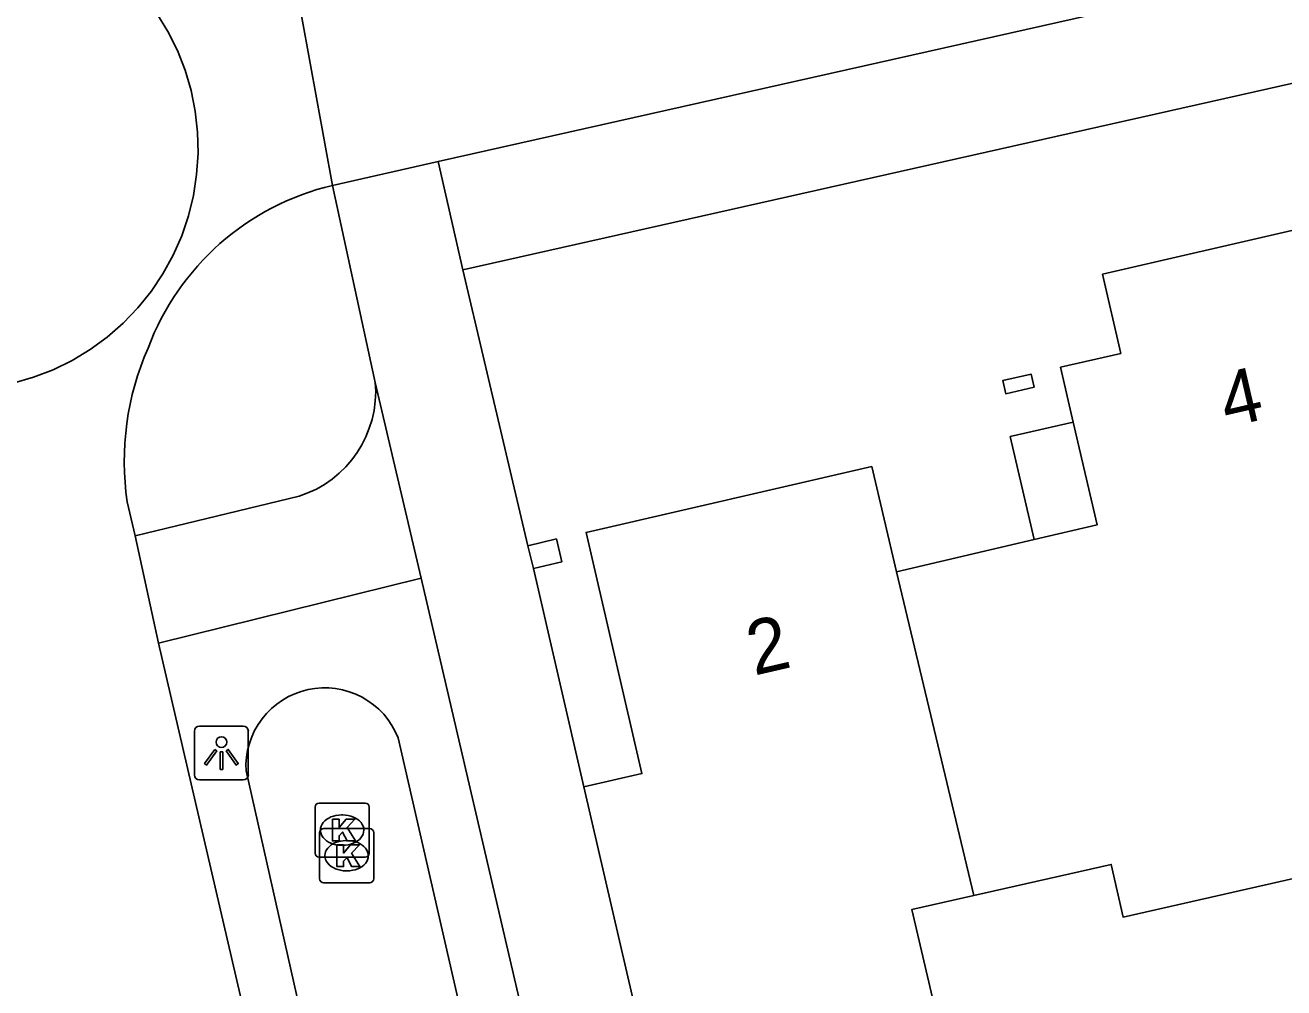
# Model space of a CAD drawing. Extents: x 156414 to 157775, y 382335 to 383765.
# Drawn here: x 156599.18 to 156622.44, y 383218.87 to 383236.66 of the extents above; entities that cross this region are included whole.
import ezdxf

# ---------------------------------------------------------------- set-up
doc = ezdxf.new("R2010")
doc.units = 0
for name, color, linetype in [('IMGEO_Greppel_droge_sloot', 7, 'Continuous'), ('IMGEO_Kolk', 7, 'Continuous'), ('IMGEO_Lichtpunt', 7, 'Continuous'), ('IMGEO_Pand', 7, 'Continuous'), ('IMGEO_Pand_nummerreeks', 7, 'Continuous'), ('IMGEO_Pand_overbouw', 7, 'Continuous'), ('IMGEO_Rijbaan_lokaal_gesloten', 7, 'Continuous'), ('IMGEO_Rijbaan_lokaal_open', 7, 'Continuous'), ('IMGEO_Voetpad_open', 7, 'Continuous')]:
    doc.layers.add(name, color=color, linetype=linetype)

msp = doc.modelspace()

# ---------------------------------------------------------------- linework, layer by layer
at = {"layer": 'IMGEO_Greppel_droge_sloot'}
msp.add_lwpolyline([(156616.401, 383178.418), (156606.072, 383223.486), (156606.02, 383223.604), (156605.958, 383223.716), (156605.886, 383223.823), (156605.805, 383223.923), (156605.716, 383224.015), (156605.618, 383224.099), (156605.514, 383224.174), (156605.404, 383224.24), (156605.288, 383224.296), (156605.167, 383224.341), (156605.044, 383224.376), (156604.917, 383224.399), (156604.789, 383224.411), (156604.661, 383224.412), (156604.533, 383224.402), (156604.406, 383224.38), (156604.281, 383224.347), (156604.161, 383224.303), (156604.044, 383224.249), (156603.933, 383224.185), (156603.827, 383224.111), (156603.729, 383224.028), (156603.638, 383223.937), (156603.556, 383223.839), (156603.483, 383223.733), (156603.419, 383223.621), (156603.366, 383223.504), (156603.322, 383223.383), (156603.29, 383223.259), (156603.269, 383223.132), (156603.259, 383223.004), (156603.261, 383222.875), (156613.415, 383177.748)], dxfattribs=at)
at = {"layer": 'IMGEO_Kolk'}
for p, q in [((156604.536, 383221.356), (156604.536, 383222.208)), ((156604.611, 383222.282), (156605.463, 383222.282)), ((156605.537, 383222.208), (156605.537, 383221.356)), ((156605.024, 383222.062), (156605.049, 383222.062)), ((156604.619, 383220.883), (156604.619, 383221.735)), ((156604.694, 383221.809), (156605.546, 383221.809)), ((156605.62, 383221.735), (156605.62, 383220.883)), ((156605.047, 383221.502), (156605.022, 383221.502)), ((156605.107, 383221.589), (156605.132, 383221.589)), ((156605.463, 383221.282), (156604.611, 383221.282)), ((156605.13, 383221.029), (156605.105, 383221.029)), ((156605.546, 383220.809), (156604.694, 383220.809))]:
    msp.add_line(p, q, dxfattribs=at)
for points in [[(156604.536, 383221.356), (156604.536, 383222.208)], [(156604.611, 383222.282), (156605.463, 383222.282)], [(156605.537, 383222.208), (156605.537, 383221.356)], [(156604.857, 383221.982), (156604.98, 383221.982), (156604.98, 383221.831), (156605.11, 383221.982), (156605.274, 383221.982), (156605.128, 383221.831), (156605.281, 383221.582), (156605.129, 383221.582), (156605.044, 383221.746), (156604.98, 383221.679), (156604.98, 383221.582), (156604.857, 383221.582), (156604.857, 383221.982)], [(156604.619, 383220.883), (156604.619, 383221.735)], [(156604.694, 383221.809), (156605.546, 383221.809)], [(156605.62, 383221.735), (156605.62, 383220.883)], [(156604.94, 383221.509), (156605.063, 383221.509), (156605.063, 383221.358), (156605.193, 383221.509), (156605.357, 383221.509), (156605.211, 383221.358), (156605.364, 383221.109), (156605.212, 383221.109), (156605.127, 383221.273), (156605.063, 383221.206), (156605.063, 383221.109), (156604.94, 383221.109), (156604.94, 383221.509)], [(156605.463, 383221.282), (156604.611, 383221.282)], [(156605.546, 383220.809), (156604.694, 383220.809)]]:
    msp.add_lwpolyline(points, dxfattribs=at)
for centre, start, end in [((156604.613, 383222.206), 91.552, 178.448), ((156604.613, 383222.206), 91.552, 178.448), ((156605.461, 383222.206), 1.552, 88.448), ((156605.461, 383222.206), 1.552, 88.448), ((156604.696, 383221.733), 91.552, 178.448), ((156604.696, 383221.733), 91.552, 178.448), ((156605.544, 383221.733), 1.552, 88.448), ((156605.544, 383221.733), 1.552, 88.448), ((156604.613, 383221.358), 181.552, 268.448), ((156604.613, 383221.358), 181.552, 268.448), ((156605.461, 383221.358), 271.552, 358.448), ((156605.461, 383221.358), 271.552, 358.448), ((156604.696, 383220.885), 181.552, 268.448), ((156604.696, 383220.885), 181.552, 268.448), ((156605.544, 383220.885), 271.552, 358.448), ((156605.544, 383220.885), 271.552, 358.448)]:
    msp.add_arc(centre, 0.0765, start, end, dxfattribs=at)
for centre, major_axis, ratio, start_param, end_param in [((156605.023, 383221.782), (-0.387, 0.002), 0.722429, 4.712389, 7.853982), ((156605.048, 383221.782), (-0.39, 0.002), 0.717154, 1.570796, 4.712389), ((156605.106, 383221.309), (-0.387, 0.002), 0.722429, 4.712389, 7.853982), ((156605.131, 383221.309), (-0.39, 0.002), 0.717154, 1.570796, 4.712389)]:
    msp.add_ellipse(centre, major_axis=major_axis, ratio=ratio, start_param=start_param, end_param=end_param, dxfattribs=at)
at = {"layer": 'IMGEO_Lichtpunt'}
for p, q in [((156602.307, 383223.611), (156602.307, 383222.804)), ((156602.307, 383223.611), (156602.307, 383222.804)), ((156603.209, 383223.706), (156602.401, 383223.706)), ((156603.209, 383223.706), (156602.401, 383223.706)), ((156603.303, 383222.804), (156603.303, 383223.611)), ((156603.303, 383222.804), (156603.303, 383223.611)), ((156602.401, 383222.71), (156603.209, 383222.71)), ((156602.401, 383222.71), (156603.209, 383222.71))]:
    msp.add_line(p, q, dxfattribs=at)
for points in [[(156602.681, 383223.275), (156602.72, 383223.247), (156602.532, 383222.985), (156602.494, 383223.012), (156602.681, 383223.275)], [(156602.783, 383223.227), (156602.83, 383223.227), (156602.83, 383222.905), (156602.783, 383222.905), (156602.783, 383223.227)], [(156602.893, 383223.247), (156602.931, 383223.274), (156603.118, 383223.012), (156603.079, 383222.984), (156602.893, 383223.247)]]:
    msp.add_lwpolyline(points, dxfattribs=at)
msp.add_circle((156602.806, 383223.409), 0.0994, dxfattribs=at)
for centre, start, end in [((156602.401, 383223.611), 90, 180), ((156602.401, 383223.611), 90, 180), ((156603.209, 383223.611), 0, 90), ((156603.209, 383223.611), 0, 90), ((156602.401, 383222.804), 180, 270), ((156602.401, 383222.804), 180, 270), ((156603.209, 383222.804), 270, 0), ((156603.209, 383222.804), 270, 360)]:
    msp.add_arc(centre, 0.0946, start, end, dxfattribs=at)
at = {"layer": 'IMGEO_Pand'}
for points in [[(156615.282, 383226.556), (156617.826, 383227.152), (156618.99, 383227.425), (156618.551, 383229.325), (156618.317, 383230.339), (156619.428, 383230.595), (156619.091, 383232.057), (156622.751, 383232.902), (156623.089, 383231.44), (156625.278, 383231.947), (156626.068, 383228.54), (156627.385, 383228.839), (156627.274, 383229.327), (156631.543, 383230.295), (156633.558, 383221.411), (156632.612, 383221.196), (156632.588, 383221.303), (156623.752, 383219.299), (156623.354, 383221.055), (156619.472, 383220.174), (156619.251, 383221.149), (156616.714, 383220.573)], [(156617.828, 383229.969), (156617.302, 383229.848), (156617.246, 383230.092), (156617.772, 383230.213), (156617.828, 383229.969)], [(156609.503, 383222.585), (156610.579, 383222.828), (156609.547, 383227.286), (156614.826, 383228.503), (156615.282, 383226.556)], [(156608.47, 383227.036), (156608.996, 383227.164), (156609.099, 383226.743), (156608.572, 383226.615)], [(156608.47, 383227.036), (156608.572, 383226.615)], [(156616.714, 383220.573), (156615.282, 383226.556)], [(156609.503, 383222.585), (156612.644, 383209.015)], [(156616.714, 383220.573), (156615.565, 383220.313), (156617.927, 383210.221), (156612.644, 383209.015)]]:
    msp.add_lwpolyline(points, dxfattribs=at)
at = {"layer": 'IMGEO_Pand_overbouw'}
msp.add_lwpolyline([(156618.99, 383227.425), (156618.551, 383229.325), (156617.386, 383229.056), (156617.826, 383227.152)], close=True, dxfattribs=at)
at = {"layer": 'IMGEO_Rijbaan_lokaal_gesloten'}
for points in [[(156717.235, 383259.398), (156646.059, 383242.959), (156606.812, 383234.139)], [(156604.859, 383233.7), (156604.153, 383237.588)], [(156606.812, 383234.139), (156604.859, 383233.7)], [(156601.064, 383227.848), (156601.21, 383227.222)], [(156601.645, 383225.237), (156601.21, 383227.222)], [(156601.645, 383225.237), (156613.336, 383174.879)]]:
    msp.add_lwpolyline(points, dxfattribs=at)
for centre, radius, start, end in [((156605.972, 383229.003), 4.827, 103.3333, 159.494), ((156606.208, 383228.598), 5.198, 156.2189, 188.2939)]:
    msp.add_arc(centre, radius, start, end, dxfattribs=at)
at = {"layer": 'IMGEO_Rijbaan_lokaal_open'}
msp.add_lwpolyline([(156601.613, 383236.879), (156601.817, 383236.546), (156601.991, 383236.195), (156602.134, 383235.831), (156602.244, 383235.456), (156602.321, 383235.073), (156602.364, 383234.684), (156602.373, 383234.293), (156602.348, 383233.903), (156602.289, 383233.516), (156602.196, 383233.137), (156602.071, 383232.766), (156601.913, 383232.408), (156601.725, 383232.066), (156601.507, 383231.741), (156601.262, 383231.436), (156600.991, 383231.154), (156600.697, 383230.897), (156600.381, 383230.666), (156600.046, 383230.464), (156599.695, 383230.292), (156599.33, 383230.152), (156598.954, 383230.044)], dxfattribs=at)
at = {"layer": 'IMGEO_Voetpad_open'}
for points in [[(156678.822, 383248.527), (156662.55, 383244.783), (156646.272, 383241.022), (156629.982, 383237.255), (156607.27, 383232.142)], [(156606.812, 383234.139), (156607.27, 383232.142)], [(156605.65, 383230.059), (156604.859, 383233.7)], [(156607.27, 383232.142), (156608.47, 383227.036)], [(156605.65, 383230.059), (156606.5, 383226.438)], [(156601.21, 383227.222), (156604.24, 383227.953)], [(156608.572, 383226.615), (156609.503, 383222.585)], [(156606.5, 383226.438), (156601.645, 383225.237)], [(156613.929, 383174.931), (156618.254, 383175.976), (156606.5, 383226.438)]]:
    msp.add_lwpolyline(points, dxfattribs=at)
msp.add_arc((156603.622, 383229.892), 2.035, 287.6874, 4.7067, dxfattribs=at)

# ---------------------------------------------------------------- texts
at = {"layer": 'IMGEO_Pand_nummerreeks'}
for s, rotation, p in [('4', 12.9947, (156621.39, 383229.221)), ('2', 12.987, (156612.651, 383224.635))]:
    msp.add_text(s, height=1, rotation=rotation, dxfattribs=at).set_placement(p)

doc.saveas('drawing.dxf')
